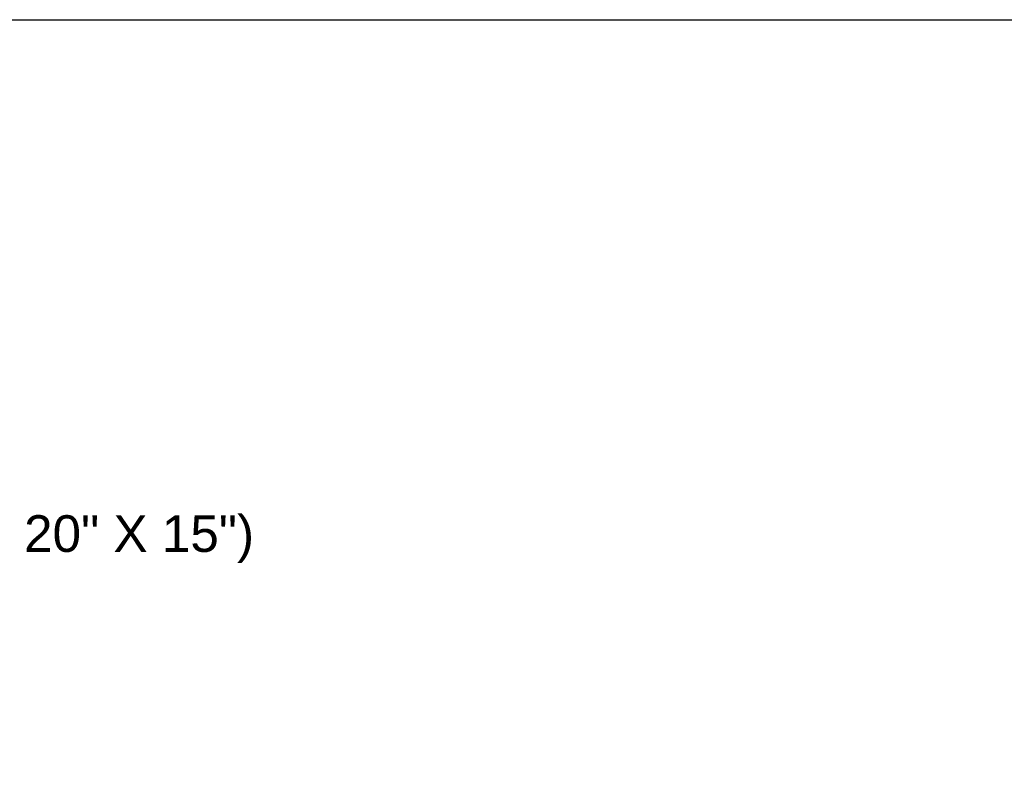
# Model space of a CAD drawing. Header units: inches. Extents: x 170 to 312, y 215 to 248.
# Tile 772 of 981: x 279.92 to 282.44, y 245.25 to 247.18. Entities that reach past the tile are written whole.
import ezdxf
from ezdxf import colors
from ezdxf.entities.mleader import LeaderData, LeaderLine
from ezdxf.math import Vec2, Vec3

# ---------------------------------------------------------------- set-up
doc = ezdxf.new("R2010")
doc.units = ezdxf.units.IN
doc.header["$LTSCALE"] = 0.25
doc.header["$MEASUREMENT"] = 0
doc.layers.add('ANNOTATIONS', color=1, linetype='Continuous')
doc.styles.add('ARIAL', font='arial.ttf', dxfattribs={"height": 0.09375})

msp = doc.modelspace()

# ---------------------------------------------------------------- linework, layer by layer
at = {"layer": 'defpoints'}
msp.add_lwpolyline([(287.7119, 234.44685), (268.24203, 234.44685), (268.24203, 247.18196), (287.7119, 247.18196)], close=True, dxfattribs=at)

# ---------------------------------------------------------------- leaders
at = {"layer": 'ANNOTATIONS'}
ml = msp.add_multileader_mtext('Standard', dxfattribs=at)
ml.set_content('TRANSFORMER (15" X 15" TO 20" X 15")', color=256, style='ARIAL')
ml.set_leader_properties()
ml.build(insert=Vec2(0, 0))
ml.multileader.update_dxf_attribs({"dogleg_length": 0.36, "arrow_head_size": 0.09375})
ctx = ml.context
ctx.base_point, ctx.char_height, ctx.arrow_head_size, ctx.landing_gap_size, ctx.plane_origin = Vec3(277.95426, 245.85493), 0.09375, 0.09375, 0.09, Vec3(277.16923, 245.4217)
notes = []
notes.append((ctx, [(0, (1, 1, 0), (277.85631, 245.85493), (1, 0), 0.09796, [(0, [(277.43361, 245.79105)], 0, [])])]))
ctx.mtext.insert, ctx.mtext.flow_direction = Vec3(278.04426, 245.91559), 5
for ctx, leaders in notes:
    for number, flags, end, landing, length, lines in leaders:
        leader = LeaderData()
        leader.index, (leader.has_last_leader_line, leader.has_dogleg_vector, leader.attachment_direction) = number, flags
        leader.last_leader_point, leader.dogleg_vector, leader.dogleg_length = Vec3(end), Vec3(landing), length
        for number, points, colour, breaks in lines:
            line = LeaderLine()
            line.index, line.vertices, line.color, line.breaks = number, Vec3.list(points), colors.encode_raw_color(colour), breaks
            leader.lines.append(line)
        ctx.leaders.append(leader)

doc.saveas('drawing.dxf')
